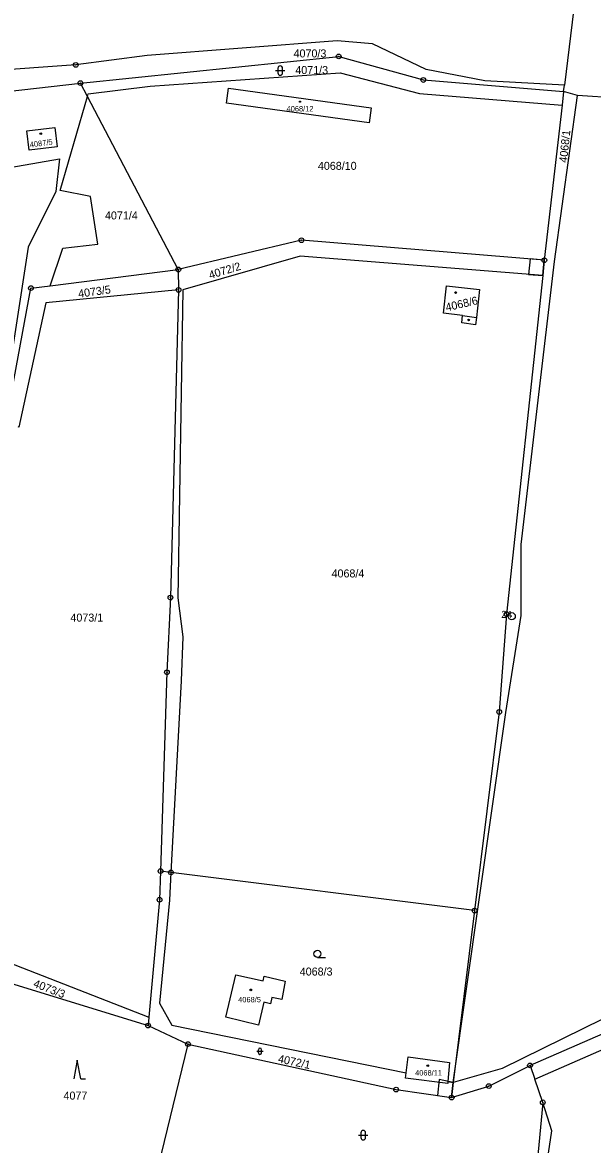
# Model space of a CAD drawing. Extents: x -644096 to -634268, y -1141430 to -1133463.
# Drawn here: x -640596.4 to -640475.4, y -1136988.4 to -1136750.1 of the extents above; entities that cross this region are included whole.
import ezdxf

# ---------------------------------------------------------------- set-up
doc = ezdxf.new("R2010")
doc.units = 0
for name, color, linetype in [('_CIVIL_CONSTRUCTION', 7, 'Continuous'), ('B_Hranice _3D', 7, 'Continuous'), ('M_Svah_Nasyp', 7, 'Continuous'), ('M_Svah_Zarez', 7, 'Continuous'), ('svrsek_osa_sjezdy', 7, 'Continuous'), ('svrsek_osa_VRT', 7, 'Continuous'), ('terminal_VRT', 7, 'Continuous')]:
    doc.layers.add(name, color=color, linetype=linetype)

msp = doc.modelspace()

# ---------------------------------------------------------------- linework, layer by layer
at = {"layer": '_CIVIL_CONSTRUCTION'}
for centre, radius in [((-640529.27, -1136757.35), 0.5), ((-640529.27, -1136757.35), 0.0303), ((-640585.05, -1136759.16), 0.5), ((-640585.05, -1136759.16), 0.0303), ((-640511.31, -1136762.35), 0.5), ((-640584.06, -1136763.01), 0.5), ((-640584.06, -1136763.01), 0.0303), ((-640511.31, -1136762.35), 0.0303), ((-640537.17, -1136796.37), 0.5), ((-640537.17, -1136796.37), 0.0303), ((-640485.64, -1136800.61), 0.5), ((-640563.29, -1136802.59), 0.5), ((-640563.29, -1136802.59), 0.0303), ((-640485.64, -1136800.61), 0.0303), ((-640594.56, -1136806.55), 0.5), ((-640594.56, -1136806.55), 0.0303), ((-640563.25, -1136806.92), 0.5), ((-640563.25, -1136806.92), 0.0303), ((-640564.97, -1136872.25), 0.5), ((-640564.97, -1136872.25), 0.0303), ((-640493.64, -1136875.77), 0.5), ((-640493.64, -1136875.77), 0.0303), ((-640492.55, -1136876.2), 0.75), ((-640492.55, -1136876.2), 0.03), ((-640565.71, -1136888.11), 0.5), ((-640565.71, -1136888.11), 0.0303), ((-640495.22, -1136896.53), 0.5), ((-640495.22, -1136896.53), 0.0303), ((-640567.06, -1136930.33), 0.5), ((-640567.06, -1136930.33), 0.0303), ((-640564.85, -1136930.61), 0.5), ((-640564.85, -1136930.61), 0.0303), ((-640567.27, -1136936.41), 0.5), ((-640567.27, -1136936.41), 0.0303), ((-640500.45, -1136938.69), 0.5), ((-640500.45, -1136938.69), 0.0303), ((-640569.72, -1136963.13), 0.5), ((-640569.72, -1136963.13), 0.0303), ((-640561.24, -1136967.05), 0.5), ((-640561.24, -1136967.05), 0.0303), ((-640488.68, -1136971.59), 0.5), ((-640488.68, -1136971.59), 0.0303), ((-640517.09, -1136976.7), 0.5), ((-640497.43, -1136975.97), 0.5), ((-640497.43, -1136975.97), 0.0303), ((-640517.09, -1136976.7), 0.0303), ((-640505.3, -1136978.4), 0.5), ((-640505.3, -1136978.4), 0.0303), ((-640485.97, -1136979.42), 0.5), ((-640485.97, -1136979.42), 0.0303)]:
    msp.add_circle(centre, radius, dxfattribs=at)
at = {"layer": 'B_Hranice _3D'}
for points in [[(-640488.98, -1136803.62), (-640485.99, -1136803.86), (-640485.64, -1136800.61), (-640488.63, -1136800.35)], [(-640508.34, -1136977.96), (-640505.3, -1136978.4), (-640504.98, -1136975.19), (-640507.92, -1136974.59)]]:
    msp.add_lwpolyline(points, close=True, dxfattribs=at)
at = {"layer": 'M_Svah_Nasyp'}
msp.add_line((-640502.97, -1136812.39), (-640500.06, -1136812.75), dxfattribs=at)
at = {"layer": 'M_Svah_Zarez'}
for centre, radius in [((-640537.48, -1136766.96), 0.119), ((-640592.47, -1136773.76), 0.175), ((-640504.46, -1136807.49), 0.175), ((-640501.71, -1136813.3), 0.175), ((-640547.92, -1136955.54), 0.175), ((-640510.36, -1136971.63), 0.175)]:
    msp.add_circle(centre, radius, dxfattribs=at)
at = {"layer": 'svrsek_osa_sjezdy'}
for p, q in [((-640542.67, -1136760.36), (-640540.67, -1136760.36)), ((-640542.17, -1136759.86), (-640542.17, -1136760.86)), ((-640541.17, -1136760.86), (-640541.17, -1136759.86)), ((-640533.79, -1136948.64), (-640532.04, -1136948.64)), ((-640546.65, -1136968.58), (-640545.31, -1136968.58)), ((-640546.32, -1136968.25), (-640546.32, -1136968.92)), ((-640545.65, -1136968.92), (-640545.65, -1136968.25)), ((-640584.74, -1136970.46), (-640585.49, -1136974.46)), ((-640583.99, -1136974.46), (-640584.74, -1136970.46)), ((-640583.99, -1136974.46), (-640582.99, -1136974.46)), ((-640524.56, -1136985.89), (-640524.56, -1136986.89)), ((-640523.56, -1136986.89), (-640523.56, -1136985.89)), ((-640525.06, -1136986.39), (-640523.06, -1136986.39))]:
    msp.add_line(p, q, dxfattribs=at)
msp.add_circle((-640533.79, -1136947.89), 0.75, dxfattribs=at)
for centre, radius, start, end in [((-640541.67, -1136759.86), 0.5, 0, 180), ((-640541.67, -1136760.86), 0.5, 180, 359.9879), ((-640545.98, -1136968.25), 0.335, 0, 180), ((-640545.98, -1136968.92), 0.335, 180, 359.9879), ((-640524.06, -1136985.89), 0.5, 0, 180), ((-640524.06, -1136986.89), 0.5, 180, 359.9879)]:
    msp.add_arc(centre, radius, start, end, dxfattribs=at)
at = {"layer": 'terminal_VRT'}
for p, q in [((-640473.42, -1136697.96), (-640481.38, -1136763.48)), ((-640582.57, -1136765.85), (-640584.06, -1136763.01)), ((-640481.54, -1136764.77), (-640481.38, -1136763.48)), ((-640563.29, -1136802.59), (-640582.57, -1136765.85)), ((-640481.54, -1136764.77), (-640481.88, -1136767.72)), ((-640478.62, -1136765.64), (-640481.54, -1136764.77)), ((-640448.77, -1136767.56), (-640478.62, -1136765.64)), ((-640481.88, -1136767.72), (-640485.64, -1136800.61)), ((-640590.47, -1136806.03), (-640563.29, -1136802.59)), ((-640563.29, -1136802.59), (-640563.25, -1136806.92)), ((-640485.64, -1136800.61), (-640485.99, -1136803.86)), ((-640564.85, -1136930.61), (-640567.06, -1136930.33)), ((-640500.45, -1136938.69), (-640564.85, -1136930.61)), ((-640500.45, -1136938.69), (-640504.98, -1136975.19)), ((-640611.92, -1136950.14), (-640569.72, -1136963.13)), ((-640569.56, -1136961.34), (-640569.72, -1136963.13)), ((-640569.72, -1136963.13), (-640561.24, -1136967.05)), ((-640488.68, -1136971.59), (-640487.67, -1136974.5)), ((-640506.08, -1136974.97), (-640504.98, -1136975.19)), ((-640504.98, -1136975.19), (-640505.3, -1136978.4)), ((-640485.97, -1136979.42), (-640487.67, -1136974.5))]:
    msp.add_line(p, q, dxfattribs=at)
for points in [[(-640481.38, -1136763.48), (-640498.28, -1136762.51), (-640510.7, -1136760.13), (-640522.09, -1136754.68), (-640529.62, -1136754.07), (-640569.92, -1136757.13), (-640585.05, -1136759.16), (-640603.84, -1136760.46)], [(-640584.06, -1136763.01), (-640529.27, -1136757.35), (-640511.31, -1136762.35), (-640481.54, -1136764.77)], [(-640582.57, -1136765.85), (-640582.39, -1136765.27), (-640569.24, -1136763.69), (-640528.92, -1136760.83), (-640512.12, -1136765.24), (-640481.88, -1136767.72)], [(-640608.13, -1136765.57), (-640605.91, -1136765.5), (-640584.06, -1136763.01)], [(-640522.41, -1136768.27), (-640522.83, -1136771.43), (-640553.08, -1136767.26), (-640552.63, -1136764.12), (-640522.41, -1136768.27)], [(-640590.47, -1136806.03), (-640587.77, -1136798.04), (-640580.34, -1136797.21), (-640581.9, -1136787.11), (-640588.34, -1136785.79), (-640583.06, -1136767.57), (-640582.57, -1136765.85)], [(-640504.98, -1136975.19), (-640493.83, -1136896.67), (-640490.55, -1136876.05), (-640490.56, -1136861), (-640483.45, -1136800.86), (-640478.62, -1136765.64)], [(-640594.95, -1136777.25), (-640595.45, -1136773.13), (-640589.49, -1136772.42), (-640588.97, -1136776.54), (-640594.95, -1136777.25)], [(-640610.41, -1136788.63), (-640606.97, -1136783.88), (-640601.96, -1136781.42), (-640588.48, -1136779.11), (-640589.29, -1136786), (-640595.17, -1136797.82), (-640599.79, -1136828.21), (-640598.61, -1136828.43)], [(-640485.64, -1136800.61), (-640537.17, -1136796.37), (-640563.29, -1136802.59)], [(-640485.99, -1136803.86), (-640537.45, -1136799.76), (-640562.36, -1136806.94), (-640563.37, -1136872.29), (-640562.36, -1136880.57), (-640562.66, -1136889.91), (-640564.85, -1136930.61)], [(-640485.99, -1136803.86), (-640493.64, -1136875.77), (-640495.22, -1136896.53), (-640500.45, -1136938.69)], [(-640598.61, -1136828.43), (-640594.56, -1136806.55), (-640590.47, -1136806.03)], [(-640563.25, -1136806.92), (-640591.4, -1136809.67), (-640597.15, -1136836.04), (-640597.27, -1136836.01)], [(-640563.25, -1136806.92), (-640564.97, -1136872.25), (-640565.71, -1136888.11), (-640567.06, -1136930.33)], [(-640502.97, -1136812.39), (-640507.03, -1136811.85), (-640506.37, -1136806.05), (-640499.38, -1136806.87), (-640500.06, -1136812.75), (-640500.26, -1136814.31), (-640503.12, -1136813.94), (-640502.97, -1136812.39)], [(-640567.06, -1136930.33), (-640567.27, -1136936.41), (-640569.56, -1136961.34)], [(-640564.85, -1136930.61), (-640565.17, -1136936.48), (-640567.27, -1136958.34), (-640564.68, -1136963.04), (-640514.96, -1136973.16)], [(-640611.95, -1136947.77), (-640602.58, -1136948.43), (-640569.56, -1136961.34)], [(-640543.44, -1136957.15), (-640543.76, -1136958.48), (-640545.15, -1136958.14), (-640546.31, -1136963.03), (-640553.18, -1136961.36), (-640551.08, -1136952.36), (-640545.27, -1136953.61), (-640545.07, -1136952.6), (-640540.62, -1136953.67), (-640541.35, -1136957.57), (-640543.44, -1136957.15)], [(-640357.33, -1136952.22), (-640362.06, -1136972.52), (-640399.83, -1136965), (-640419.47, -1136963.1), (-640460.39, -1136955.36), (-640494.55, -1136972.26), (-640504.98, -1136975.19)], [(-640356.92, -1136977.19), (-640366.31, -1136975.9), (-640393.5, -1136969.65), (-640415.47, -1136967.1), (-640450.39, -1136958.71), (-640466.07, -1136961.73), (-640488.68, -1136971.59)], [(-640487.67, -1136974.5), (-640465.01, -1136964.59), (-640450.65, -1136962.4), (-640416.09, -1136970.01), (-640392.69, -1136974.3), (-640366.77, -1136979.01), (-640339.76, -1136986.18), (-640329.04, -1136993.03)], [(-640561.24, -1136967.05), (-640568.24, -1136995.61), (-640567.92, -1137008.62)], [(-640561.24, -1136967.05), (-640517.09, -1136976.7), (-640505.3, -1136978.4)], [(-640514.96, -1136973.16), (-640514.53, -1136969.74), (-640505.74, -1136970.99), (-640506.08, -1136974.97)], [(-640505.3, -1136978.4), (-640497.43, -1136975.97), (-640488.68, -1136971.59)], [(-640506.08, -1136974.97), (-640506.12, -1136975.43), (-640515.1, -1136974.28), (-640514.96, -1136973.16)], [(-640485.97, -1136979.42), (-640488.26, -1137004.18), (-640490.1, -1137014.14)], [(-640485.47, -1137013.46), (-640486.87, -1137004.37), (-640484.07, -1136985.47), (-640485.97, -1136979.42)]]:
    msp.add_lwpolyline(points, dxfattribs=at)

# ---------------------------------------------------------------- texts
at = {"layer": '_CIVIL_CONSTRUCTION'}
msp.add_text('24', height=1.5, dxfattribs=at).set_placement((-640494.77, -1136876.57))
at = {"layer": 'svrsek_osa_VRT'}
for s, height, p in [('4070/3', 1.7, (-640538.84, -1136757.56)), ('4071/3', 1.7, (-640538.47, -1136761.09)), ('4068/12', 1.14, (-640540.32, -1136769.03)), ('4068/10', 1.7, (-640533.68, -1136781.43)), ('4071/4', 1.7, (-640578.85, -1136791.96)), ('4068/4', 1.7, (-640530.78, -1136867.97)), ('4073/1', 1.7, (-640586.18, -1136877.35)), ('4068/3', 1.7, (-640537.53, -1136952.5)), ('4068/5', 1.14, (-640550.59, -1136958.18)), ('4068/11', 1.14, (-640513.05, -1136973.72)), ('4077', 1.7, (-640587.65, -1136978.84))]:
    msp.add_text(s, height=height, dxfattribs=at).set_placement(p)
for s, height, rotation, p in [('4068/1', 1.7, 84, (-640480.83, -1136779.97)), ('4087/5', 1.19, 8, (-640594.73, -1136776.71)), ('4072/2', 1.7, 17, (-640556.53, -1136804.63)), ('4073/5', 1.7, 8, (-640584.42, -1136808.59)), ('4068/6', 1.7, 13, (-640506.39, -1136811.49)), ('4073/3', 1.7, 339, (-640594.2, -1136954.85)), ('4072/1', 1.7, 348, (-640542.25, -1136970.92))]:
    msp.add_text(s, height=height, rotation=rotation, dxfattribs=at).set_placement(p)

doc.saveas('drawing.dxf')
